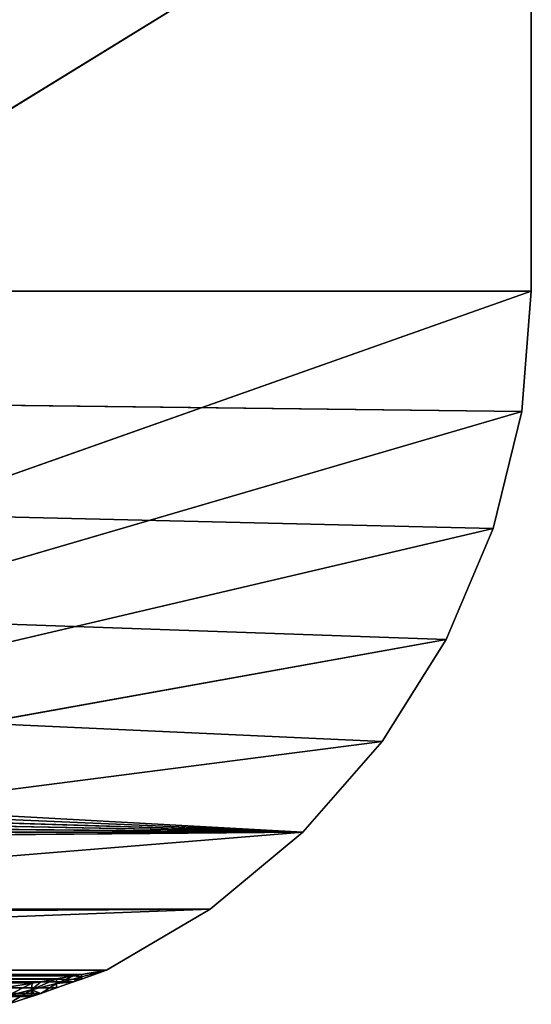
# Model space of a CAD drawing. Extents: x 0 to 40, y 0 to 8.
# Tile 655 of 656: x 38 to 40, y 0.2 to 4.1. Entities that reach past the tile are written whole.
import ezdxf

# ---------------------------------------------------------------- set-up
doc = ezdxf.new("R2010")
doc.units = 0
doc.header["$LTSCALE"] = 2.54
doc.layers.get('0').update_dxf_attribs({"color": 13, "linetype": 'CONTINUOUS'})

# ---------------------------------------------------------------- blocks, each defined once
blk = doc.blocks.new('P__KA__AZIENKOWA_RAGIO_40C')
at = {"color": 0}
for p, q in [((40, 5, 0.15), (32.3516, 0.3, 0.15)), ((40, 5, 0.15), (32.3516, 0.3, 0.15)), ((40, 5, 0.15), (40, 3)), ((40, 3), (40, 5)), ((40, 5, 0.15), (40, 3)), ((40, 5, 0.15), (40, 3, 0.15)), ((40, 3), (40, 5)), ((40, 5, 0.15), (40, 3, 0.15)), ((39.9617, 2.5221), (0, 3)), ((0, 3), (40, 3)), ((39.9617, 2.5221), (0, 3)), ((39.8478, 2.0565), (0, 3)), ((39.8478, 2.0565), (0, 3)), ((39.6611, 1.6149), (0, 3)), ((0, 3), (40, 3)), ((39.4065, 1.2087), (0, 3)), ((39.6611, 1.6149), (0, 3)), ((39.4065, 1.2087), (0, 3)), ((39.0905, 0.8483), (0, 3)), ((39.0905, 0.8483), (0, 3)), ((40, 3, 0.15), (32.3516, 0.3, 0.15)), ((40, 3, 0.15), (32.3516, 0.3, 0.15)), ((40, 3), (39.9617, 2.5221)), ((39.9617, 2.5221, 0.15), (40, 3, 0.15)), ((39.9617, 2.5221, 0.15), (40, 3, 0.15)), ((39.9617, 2.5221, 0.15), (40, 3)), ((39.9617, 2.5221, 0.15), (40, 3)), ((40, 3), (39.9617, 2.5221)), ((40, 3, 0.15), (40, 3)), ((40, 3, 0.15), (40, 3)), ((39.0905, 0.8483), (0.0383, 2.5221)), ((39.0905, 0.8483), (0.0383, 2.5221)), ((32.3516, 0.3, 0.15), (39.9617, 2.5221, 0.15)), ((32.3516, 0.3, 0.15), (39.9617, 2.5221, 0.15)), ((39.9617, 2.5221), (39.8478, 2.0565)), ((39.8478, 2.0565, 0.15), (39.9617, 2.5221, 0.15)), ((39.8478, 2.0565, 0.15), (39.9617, 2.5221, 0.15)), ((39.8478, 2.0565, 0.15), (39.9617, 2.5221)), ((39.8478, 2.0565, 0.15), (39.9617, 2.5221)), ((39.9617, 2.5221), (39.8478, 2.0565)), ((39.9617, 2.5221, 0.15), (39.9617, 2.5221)), ((39.9617, 2.5221, 0.15), (39.9617, 2.5221)), ((0.1522, 2.0565), (39.0905, 0.8483)), ((0.1522, 2.0565), (39.0905, 0.8483)), ((32.3516, 0.3, 0.15), (39.8478, 2.0565, 0.15)), ((32.3516, 0.3, 0.15), (39.8478, 2.0565, 0.15)), ((39.8478, 2.0565), (39.6611, 1.6149)), ((39.6611, 1.6149, 0.15), (39.8478, 2.0565, 0.15)), ((39.6611, 1.6149, 0.15), (39.8478, 2.0565, 0.15)), ((39.6611, 1.6149, 0.15), (39.8478, 2.0565)), ((39.6611, 1.6149, 0.15), (39.8478, 2.0565)), ((39.8478, 2.0565), (39.6611, 1.6149)), ((39.8478, 2.0565, 0.15), (39.8478, 2.0565)), ((39.8478, 2.0565, 0.15), (39.8478, 2.0565)), ((0.3389, 1.6149), (39.0905, 0.8483)), ((0.3389, 1.6149), (39.0905, 0.8483)), ((39.6611, 1.6149, 0.15), (32.3516, 0.3, 0.15)), ((39.6611, 1.6149, 0.15), (32.3516, 0.3, 0.15)), ((39.6611, 1.6149), (39.4065, 1.2087)), ((39.4065, 1.2087, 0.15), (39.6611, 1.6149, 0.15)), ((39.4065, 1.2087, 0.15), (39.6611, 1.6149, 0.15)), ((39.4065, 1.2087, 0.15), (39.6611, 1.6149)), ((39.4065, 1.2087, 0.15), (39.6611, 1.6149)), ((39.6611, 1.6149), (39.4065, 1.2087)), ((39.6611, 1.6149, 0.15), (39.6611, 1.6149)), ((39.6611, 1.6149, 0.15), (39.6611, 1.6149)), ((0.5935, 1.2087), (39.0905, 0.8483)), ((0.5935, 1.2087), (39.0905, 0.8483)), ((39.4065, 1.2087, 0.15), (32.3516, 0.3, 0.15)), ((39.4065, 1.2087, 0.15), (32.3516, 0.3, 0.15)), ((39.4065, 1.2087), (39.0905, 0.8483)), ((39.0905, 0.8483, 0.15), (39.4065, 1.2087, 0.15)), ((39.0905, 0.8483, 0.15), (39.4065, 1.2087, 0.15)), ((39.0905, 0.8483, 0.15), (39.4065, 1.2087)), ((39.0905, 0.8483, 0.15), (39.4065, 1.2087)), ((39.4065, 1.2087), (39.0905, 0.8483)), ((39.4065, 1.2087, 0.15), (39.4065, 1.2087)), ((39.4065, 1.2087, 0.15), (39.4065, 1.2087)), ((0.9095, 0.8483), (39.0905, 0.8483)), ((0.9095, 0.8483), (39.0905, 0.8483)), ((1.279, 0.5428), (39.0905, 0.8483)), ((1.279, 0.5428), (39.0905, 0.8483)), ((39.0905, 0.8483, 0.15), (32.3516, 0.3, 0.15)), ((39.0905, 0.8483, 0.15), (32.3516, 0.3, 0.15)), ((39.0905, 0.8483), (38.721, 0.5428)), ((38.721, 0.5428, 0.15), (39.0905, 0.8483, 0.15)), ((38.721, 0.5428, 0.15), (39.0905, 0.8483, 0.15)), ((38.721, 0.5428, 0.15), (39.0905, 0.8483)), ((38.721, 0.5428, 0.15), (39.0905, 0.8483)), ((39.0905, 0.8483), (38.721, 0.5428)), ((39.0905, 0.8483, 0.15), (39.0905, 0.8483)), ((39.0905, 0.8483, 0.15), (39.0905, 0.8483)), ((1.279, 0.5428), (38.721, 0.5428)), ((1.279, 0.5428), (38.721, 0.5428)), ((1.6923, 0.3), (38.721, 0.5428)), ((1.6923, 0.3), (38.721, 0.5428)), ((32.3516, 0.3, 0.15), (38.721, 0.5428, 0.15)), ((32.3516, 0.3, 0.15), (38.721, 0.5428, 0.15)), ((38.721, 0.5428), (38.3077, 0.3)), ((38.3077, 0.3, 0.15), (38.721, 0.5428, 0.15)), ((38.3077, 0.3, 0.15), (38.721, 0.5428, 0.15)), ((38.3077, 0.3, 0.075), (38.721, 0.5428, 0.15)), ((38.3077, 0.3, 0.075), (38.721, 0.5428, 0.15)), ((38.3077, 0.3, 0.075), (38.721, 0.5428)), ((38.3077, 0.3, 0.075), (38.721, 0.5428)), ((38.721, 0.5428), (38.3077, 0.3)), ((38.721, 0.5428, 0.15), (38.721, 0.5428)), ((38.721, 0.5428, 0.15), (38.721, 0.5428)), ((38.3077, 0.3), (1.6923, 0.3)), ((38.3077, 0.3), (1.6923, 0.3)), ((38.3077, 0.3), (1.7502, 0.2792, 0.0007)), ((38.3077, 0.3), (1.7502, 0.2792, 0.0007)), ((1.7722, 0.2713, 0.0014), (38.3077, 0.3)), ((1.7722, 0.2713, 0.0014), (38.3077, 0.3)), ((1.8231, 0.2531, 0.0037), (38.3077, 0.3)), ((1.8231, 0.2531, 0.0037), (38.3077, 0.3)), ((32.3516, 0.3, 0.15), (38.3077, 0.3, 0.15)), ((38.1769, 0.2765, 0.1518), (32.3516, 0.3, 0.15)), ((38.1769, 0.2765, 0.1518), (32.3516, 0.3, 0.15)), ((38.2082, 0.2821, 0.1511), (32.3516, 0.3, 0.15)), ((38.2082, 0.2821, 0.1511), (32.3516, 0.3, 0.15)), ((32.3516, 0.3, 0.15), (38.3077, 0.3, 0.15)), ((32.3516, 0.2765, 0.1518), (38.1769, 0.2765, 0.1518)), ((38.0461, 0.2536, 0.1573), (32.3516, 0.2765, 0.1518)), ((38.0461, 0.2536, 0.1573), (32.3516, 0.2765, 0.1518)), ((38.1087, 0.2645, 0.1543), (32.3516, 0.2765, 0.1518)), ((38.1087, 0.2645, 0.1543), (32.3516, 0.2765, 0.1518)), ((32.3516, 0.2765, 0.1518), (38.1769, 0.2765, 0.1518)), ((38.1087, 0.2645, 0.1543), (38.1769, 0.2765, 0.1518)), ((38.1087, 0.2467, 0.0814), (38.1769, 0.2765, 0.1518)), ((38.1087, 0.2645, 0.1543), (38.1769, 0.2765, 0.1518)), ((38.1087, 0.2467, 0.0814), (38.1769, 0.2765, 0.1518)), ((38.1769, 0.2765, 0.1518), (38.2082, 0.2821, 0.1511)), ((38.1769, 0.2765, 0.1518), (38.2082, 0.2821, 0.1511)), ((38.2082, 0.2732, 0.0766), (38.1769, 0.2765, 0.1518)), ((38.2082, 0.2732, 0.0766), (38.1769, 0.2765, 0.1518)), ((38.3077, 0.3), (38.2082, 0.2642, 0.0021)), ((38.2082, 0.2821, 0.1511), (38.3077, 0.3, 0.15)), ((38.3077, 0.3, 0.075), (38.2082, 0.2732, 0.0766)), ((38.2082, 0.2732, 0.0766), (38.3077, 0.3)), ((38.2082, 0.2732, 0.0766), (38.3077, 0.3)), ((38.3077, 0.3), (38.2082, 0.2642, 0.0021)), ((38.3077, 0.3, 0.075), (38.2082, 0.2732, 0.0766)), ((38.3077, 0.3, 0.075), (38.2082, 0.2821, 0.1511)), ((38.3077, 0.3, 0.075), (38.2082, 0.2821, 0.1511)), ((38.2082, 0.2821, 0.1511), (38.3077, 0.3, 0.15)), ((38.2082, 0.2732, 0.0766), (38.2082, 0.2821, 0.1511)), ((38.2082, 0.2732, 0.0766), (38.2082, 0.2821, 0.1511)), ((38.3077, 0.3), (38.3077, 0.3, 0.075)), ((38.3077, 0.3, 0.075), (38.3077, 0.3, 0.15)), ((38.3077, 0.3, 0.075), (38.3077, 0.3, 0.15)), ((38.3077, 0.3), (38.3077, 0.3, 0.075)), ((1.8231, 0.2531, 0.0037), (38.2082, 0.2642, 0.0021)), ((1.8231, 0.2531, 0.0037), (38.2082, 0.2642, 0.0021)), ((1.8231, 0.2531, 0.0037), (38.1769, 0.2531, 0.0037)), ((1.8231, 0.2531, 0.0037), (38.1769, 0.2531, 0.0037)), ((1.852, 0.2428, 0.0055), (38.1769, 0.2531, 0.0037)), ((1.852, 0.2428, 0.0055), (38.1769, 0.2531, 0.0037)), ((1.9319, 0.2149, 0.0123), (38.1769, 0.2531, 0.0037)), ((1.9319, 0.2149, 0.0123), (38.1769, 0.2531, 0.0037)), ((38.1769, 0.2531, 0.0037), (1.9539, 0.2073, 0.0147)), ((38.1769, 0.2531, 0.0037), (1.9539, 0.2073, 0.0147)), ((32.3516, 0.2536, 0.1573), (38.0461, 0.2536, 0.1573)), ((38.0122, 0.2479, 0.1593), (32.3516, 0.2536, 0.1573)), ((38.0122, 0.2479, 0.1593), (32.3516, 0.2536, 0.1573)), ((32.3516, 0.2536, 0.1573), (38.0461, 0.2536, 0.1573)), ((38.0122, 0.2479, 0.1593), (37.9098, 0.1965, 0.1002)), ((38.0122, 0.2479, 0.1593), (37.9098, 0.1965, 0.1002)), ((37.9154, 0.2319, 0.1663), (38.0122, 0.2479, 0.1593)), ((37.9154, 0.2319, 0.1663), (38.0122, 0.2479, 0.1593)), ((38.0092, 0.2211, 0.0893), (38.1087, 0.2645, 0.1543)), ((38.0092, 0.2211, 0.0893), (38.1087, 0.2645, 0.1543)), ((38.0092, 0.2211, 0.0893), (38.0461, 0.2536, 0.1573)), ((38.0092, 0.2211, 0.0893), (38.0461, 0.2536, 0.1573)), ((38.0122, 0.2479, 0.1593), (38.0092, 0.2211, 0.0893)), ((38.0122, 0.2479, 0.1593), (38.0092, 0.2211, 0.0893)), ((38.1087, 0.2467, 0.0814), (38.0092, 0.2211, 0.0893)), ((38.1087, 0.2467, 0.0814), (38.0092, 0.2211, 0.0893)), ((38.0122, 0.2479, 0.1593), (38.0461, 0.2536, 0.1573)), ((38.0122, 0.2479, 0.1593), (38.0461, 0.2536, 0.1573)), ((38.0461, 0.2536, 0.1573), (38.1087, 0.2645, 0.1543)), ((38.0461, 0.2536, 0.1573), (38.1087, 0.2645, 0.1543)), ((38.1087, 0.2467, 0.0814), (38.0461, 0.2073, 0.0147)), ((38.1087, 0.2467, 0.0814), (38.0461, 0.2073, 0.0147)), ((38.2082, 0.2732, 0.0766), (38.1087, 0.2467, 0.0814)), ((38.2082, 0.2732, 0.0766), (38.1087, 0.2467, 0.0814)), ((38.1087, 0.2467, 0.0814), (38.1087, 0.2645, 0.1543)), ((38.1087, 0.2467, 0.0814), (38.1087, 0.2645, 0.1543)), ((38.1769, 0.2531, 0.0037), (38.1087, 0.229, 0.0085)), ((38.1087, 0.2467, 0.0814), (38.1769, 0.2531, 0.0037)), ((38.1087, 0.2467, 0.0814), (38.1769, 0.2531, 0.0037)), ((38.1769, 0.2531, 0.0037), (38.1087, 0.229, 0.0085)), ((38.1087, 0.2467, 0.0814), (38.1087, 0.229, 0.0085)), ((38.1087, 0.2467, 0.0814), (38.1087, 0.229, 0.0085)), ((38.2082, 0.2732, 0.0766), (38.1769, 0.2531, 0.0037)), ((38.2082, 0.2732, 0.0766), (38.1769, 0.2531, 0.0037)), ((38.2082, 0.2642, 0.0021), (38.1769, 0.2531, 0.0037)), ((38.2082, 0.2642, 0.0021), (38.1769, 0.2531, 0.0037)), ((38.2082, 0.2732, 0.0766), (38.2082, 0.2642, 0.0021)), ((38.2082, 0.2732, 0.0766), (38.2082, 0.2642, 0.0021)), ((38.1087, 0.229, 0.0085), (1.9539, 0.2073, 0.0147)), ((38.1087, 0.229, 0.0085), (1.9539, 0.2073, 0.0147)), ((1.9539, 0.2073, 0.0147), (38.0461, 0.2073, 0.0147)), ((1.9539, 0.2073, 0.0147), (38.0461, 0.2073, 0.0147)), ((38.0461, 0.2073, 0.0147), (2.0117, 0.1877, 0.0218)), ((38.0461, 0.2073, 0.0147), (2.0117, 0.1877, 0.0218)), ((2.0249, 0.1833, 0.0236), (38.0461, 0.2073, 0.0147)), ((2.0249, 0.1833, 0.0236), (38.0461, 0.2073, 0.0147)), ((2.0846, 0.1638, 0.0327), (38.0461, 0.2073, 0.0147)), ((2.0846, 0.1638, 0.0327), (38.0461, 0.2073, 0.0147)), ((38.0224, 0.1992, 0.0174), (2.0846, 0.1638, 0.0327)), ((38.0224, 0.1992, 0.0174), (2.0846, 0.1638, 0.0327)), ((38.0092, 0.2211, 0.0893), (37.9098, 0.1965, 0.1002)), ((38.0092, 0.2211, 0.0893), (37.9098, 0.1965, 0.1002)), ((37.9154, 0.1638, 0.0327), (38.0092, 0.2211, 0.0893)), ((37.9154, 0.1638, 0.0327), (38.0092, 0.2211, 0.0893)), ((38.0092, 0.2211, 0.0893), (38.0461, 0.2073, 0.0147)), ((38.0092, 0.2211, 0.0893), (38.0461, 0.2073, 0.0147)), ((38.0092, 0.2211, 0.0893), (38.0224, 0.1992, 0.0174)), ((38.0092, 0.1947, 0.0191), (38.0092, 0.2211, 0.0893)), ((38.0092, 0.1947, 0.0191), (38.0092, 0.2211, 0.0893)), ((38.0092, 0.2211, 0.0893), (38.0224, 0.1992, 0.0174)), ((38.0224, 0.1992, 0.0174), (38.0092, 0.1947, 0.0191)), ((38.0224, 0.1992, 0.0174), (38.0092, 0.1947, 0.0191)), ((38.0461, 0.2073, 0.0147), (38.0224, 0.1992, 0.0174)), ((38.0461, 0.2073, 0.0147), (38.0224, 0.1992, 0.0174)), ((38.1087, 0.229, 0.0085), (38.0461, 0.2073, 0.0147)), ((38.1087, 0.229, 0.0085), (38.0461, 0.2073, 0.0147)), ((38.0092, 0.1947, 0.0191), (2.0846, 0.1638, 0.0327)), ((38.0092, 0.1947, 0.0191), (2.0846, 0.1638, 0.0327)), ((38.0092, 0.1947, 0.0191), (37.9154, 0.1638, 0.0327)), ((38.0092, 0.1947, 0.0191), (37.9154, 0.1638, 0.0327))]:
    blk.add_line(p, q, dxfattribs=at)
mesh = blk.add_polyface(dxfattribs=at)
corners = [(38.0261, 7.8191, 0.15), (37.5209, 7.9544, 0.15), (32.3516, 0.3, 0.15)]
mesh.append_faces([[corners[k] for k in face] for face in [(0, 1, 2)]], dxfattribs={"color": 0})
mesh = blk.add_polyface(dxfattribs=at)
corners = [(38.5, 7.5981, 0.15), (38.0261, 7.8191, 0.15), (32.3516, 0.3, 0.15)]
mesh.append_faces([[corners[k] for k in face] for face in [(0, 1, 2)]], dxfattribs={"color": 0})
mesh = blk.add_polyface(dxfattribs=at)
corners = [(38.9284, 7.2981, 0.15), (38.5, 7.5981, 0.15), (32.3516, 0.3, 0.15)]
mesh.append_faces([[corners[k] for k in face] for face in [(0, 1, 2)]], dxfattribs={"color": 0})
mesh = blk.add_polyface(dxfattribs=at)
corners = [(39.2981, 6.9284, 0.15), (38.9284, 7.2981, 0.15), (32.3516, 0.3, 0.15)]
mesh.append_faces([[corners[k] for k in face] for face in [(0, 1, 2)]], dxfattribs={"color": 0})
mesh = blk.add_polyface(dxfattribs=at)
corners = [(39.5981, 6.5, 0.15), (39.2981, 6.9284, 0.15), (32.3516, 0.3, 0.15)]
mesh.append_faces([[corners[k] for k in face] for face in [(0, 1, 2)]], dxfattribs={"color": 0})
mesh = blk.add_polyface(dxfattribs=at)
corners = [(39.8191, 6.0261, 0.15), (39.5981, 6.5, 0.15), (32.3516, 0.3, 0.15)]
mesh.append_faces([[corners[k] for k in face] for face in [(0, 1, 2)]], dxfattribs={"color": 0})
mesh = blk.add_polyface(dxfattribs=at)
corners = [(39.9544, 5.5209, 0.15), (39.8191, 6.0261, 0.15), (32.3516, 0.3, 0.15)]
mesh.append_faces([[corners[k] for k in face] for face in [(0, 1, 2)]], dxfattribs={"color": 0})
mesh = blk.add_polyface(dxfattribs=at)
corners = [(40, 5, 0.15), (39.9544, 5.5209, 0.15), (32.3516, 0.3, 0.15)]
mesh.append_faces([[corners[k] for k in face] for face in [(0, 1, 2)]], dxfattribs={"color": 0})
mesh = blk.add_polyface(dxfattribs=at)
corners = [(40, 3), (0, 3), (40, 5)]
mesh.append_faces([[corners[k] for k in face] for face in [(0, 1, 2)]], dxfattribs={"color": 0})
mesh = blk.add_polyface(dxfattribs=at)
corners = [(40, 5), (0, 3), (0, 5)]
mesh.append_faces([[corners[k] for k in face] for face in [(0, 1, 2)]], dxfattribs={"color": 0})
mesh = blk.add_polyface(dxfattribs=at)
corners = [(40, 5, 0.15), (32.3516, 0.3, 0.15), (40, 3, 0.15)]
mesh.append_faces([[corners[k] for k in face] for face in [(0, 1, 2)]], dxfattribs={"color": 0})
mesh = blk.add_polyface(dxfattribs=at)
corners = [(40, 5, 0.15), (40, 3), (40, 5)]
mesh.append_faces([[corners[k] for k in face] for face in [(0, 1, 2)]], dxfattribs={"color": 0})
mesh = blk.add_polyface(dxfattribs=at)
corners = [(40, 5, 0.15), (40, 3, 0.15), (40, 3)]
mesh.append_faces([[corners[k] for k in face] for face in [(0, 1, 2)]], dxfattribs={"color": 0})
mesh = blk.add_polyface(dxfattribs=at)
corners = [(40, 3), (39.9617, 2.5221), (0, 3)]
mesh.append_faces([[corners[k] for k in face] for face in [(0, 1, 2)]], dxfattribs={"color": 0})
mesh = blk.add_polyface(dxfattribs=at)
corners = [(39.9617, 2.5221), (39.8478, 2.0565), (0, 3)]
mesh.append_faces([[corners[k] for k in face] for face in [(0, 1, 2)]], dxfattribs={"color": 0})
mesh = blk.add_polyface(dxfattribs=at)
corners = [(39.8478, 2.0565), (39.6611, 1.6149), (0, 3)]
mesh.append_faces([[corners[k] for k in face] for face in [(0, 1, 2)]], dxfattribs={"color": 0})
mesh = blk.add_polyface(dxfattribs=at)
corners = [(39.6611, 1.6149), (39.4065, 1.2087), (0, 3)]
mesh.append_faces([[corners[k] for k in face] for face in [(0, 1, 2)]], dxfattribs={"color": 0})
mesh = blk.add_polyface(dxfattribs=at)
corners = [(39.4065, 1.2087), (39.0905, 0.8483), (0, 3)]
mesh.append_faces([[corners[k] for k in face] for face in [(0, 1, 2)]], dxfattribs={"color": 0})
mesh = blk.add_polyface(dxfattribs=at)
corners = [(39.0905, 0.8483), (0.0383, 2.5221), (0, 3)]
mesh.append_faces([[corners[k] for k in face] for face in [(0, 1, 2)]], dxfattribs={"color": 0})
mesh = blk.add_polyface(dxfattribs=at)
corners = [(40, 3, 0.15), (32.3516, 0.3, 0.15), (39.9617, 2.5221, 0.15)]
mesh.append_faces([[corners[k] for k in face] for face in [(0, 1, 2)]], dxfattribs={"color": 0})
mesh = blk.add_polyface(dxfattribs=at)
corners = [(40, 3, 0.15), (39.9617, 2.5221, 0.15), (40, 3)]
mesh.append_faces([[corners[k] for k in face] for face in [(0, 1, 2)]], dxfattribs={"color": 0})
mesh = blk.add_polyface(dxfattribs=at)
corners = [(40, 3), (39.9617, 2.5221, 0.15), (39.9617, 2.5221)]
mesh.append_faces([[corners[k] for k in face] for face in [(0, 1, 2)]], dxfattribs={"color": 0})
mesh = blk.add_polyface(dxfattribs=at)
corners = [(39.0905, 0.8483), (0.1522, 2.0565), (0.0383, 2.5221)]
mesh.append_faces([[corners[k] for k in face] for face in [(0, 1, 2)]], dxfattribs={"color": 0})
mesh = blk.add_polyface(dxfattribs=at)
corners = [(39.9617, 2.5221, 0.15), (32.3516, 0.3, 0.15), (39.8478, 2.0565, 0.15)]
mesh.append_faces([[corners[k] for k in face] for face in [(0, 1, 2)]], dxfattribs={"color": 0})
mesh = blk.add_polyface(dxfattribs=at)
corners = [(39.9617, 2.5221, 0.15), (39.8478, 2.0565, 0.15), (39.9617, 2.5221)]
mesh.append_faces([[corners[k] for k in face] for face in [(0, 1, 2)]], dxfattribs={"color": 0})
mesh = blk.add_polyface(dxfattribs=at)
corners = [(39.9617, 2.5221), (39.8478, 2.0565, 0.15), (39.8478, 2.0565)]
mesh.append_faces([[corners[k] for k in face] for face in [(0, 1, 2)]], dxfattribs={"color": 0})
mesh = blk.add_polyface(dxfattribs=at)
corners = [(39.0905, 0.8483), (0.3389, 1.6149), (0.1522, 2.0565)]
mesh.append_faces([[corners[k] for k in face] for face in [(0, 1, 2)]], dxfattribs={"color": 0})
mesh = blk.add_polyface(dxfattribs=at)
corners = [(39.8478, 2.0565, 0.15), (32.3516, 0.3, 0.15), (39.6611, 1.6149, 0.15)]
mesh.append_faces([[corners[k] for k in face] for face in [(0, 1, 2)]], dxfattribs={"color": 0})
mesh = blk.add_polyface(dxfattribs=at)
corners = [(39.8478, 2.0565, 0.15), (39.6611, 1.6149, 0.15), (39.8478, 2.0565)]
mesh.append_faces([[corners[k] for k in face] for face in [(0, 1, 2)]], dxfattribs={"color": 0})
mesh = blk.add_polyface(dxfattribs=at)
corners = [(39.8478, 2.0565), (39.6611, 1.6149, 0.15), (39.6611, 1.6149)]
mesh.append_faces([[corners[k] for k in face] for face in [(0, 1, 2)]], dxfattribs={"color": 0})
mesh = blk.add_polyface(dxfattribs=at)
corners = [(39.0905, 0.8483), (0.5935, 1.2087), (0.3389, 1.6149)]
mesh.append_faces([[corners[k] for k in face] for face in [(0, 1, 2)]], dxfattribs={"color": 0})
mesh = blk.add_polyface(dxfattribs=at)
corners = [(39.6611, 1.6149, 0.15), (32.3516, 0.3, 0.15), (39.4065, 1.2087, 0.15)]
mesh.append_faces([[corners[k] for k in face] for face in [(0, 1, 2)]], dxfattribs={"color": 0})
mesh = blk.add_polyface(dxfattribs=at)
corners = [(39.6611, 1.6149, 0.15), (39.4065, 1.2087, 0.15), (39.6611, 1.6149)]
mesh.append_faces([[corners[k] for k in face] for face in [(0, 1, 2)]], dxfattribs={"color": 0})
mesh = blk.add_polyface(dxfattribs=at)
corners = [(39.6611, 1.6149), (39.4065, 1.2087, 0.15), (39.4065, 1.2087)]
mesh.append_faces([[corners[k] for k in face] for face in [(0, 1, 2)]], dxfattribs={"color": 0})
mesh = blk.add_polyface(dxfattribs=at)
corners = [(39.0905, 0.8483), (0.9095, 0.8483), (0.5935, 1.2087)]
mesh.append_faces([[corners[k] for k in face] for face in [(0, 1, 2)]], dxfattribs={"color": 0})
mesh = blk.add_polyface(dxfattribs=at)
corners = [(39.4065, 1.2087, 0.15), (32.3516, 0.3, 0.15), (39.0905, 0.8483, 0.15)]
mesh.append_faces([[corners[k] for k in face] for face in [(0, 1, 2)]], dxfattribs={"color": 0})
mesh = blk.add_polyface(dxfattribs=at)
corners = [(39.4065, 1.2087, 0.15), (39.0905, 0.8483, 0.15), (39.4065, 1.2087)]
mesh.append_faces([[corners[k] for k in face] for face in [(0, 1, 2)]], dxfattribs={"color": 0})
mesh = blk.add_polyface(dxfattribs=at)
corners = [(39.4065, 1.2087), (39.0905, 0.8483, 0.15), (39.0905, 0.8483)]
mesh.append_faces([[corners[k] for k in face] for face in [(0, 1, 2)]], dxfattribs={"color": 0})
mesh = blk.add_polyface(dxfattribs=at)
corners = [(39.0905, 0.8483), (1.279, 0.5428), (0.9095, 0.8483)]
mesh.append_faces([[corners[k] for k in face] for face in [(0, 1, 2)]], dxfattribs={"color": 0})
mesh = blk.add_polyface(dxfattribs=at)
corners = [(39.0905, 0.8483), (38.721, 0.5428), (1.279, 0.5428)]
mesh.append_faces([[corners[k] for k in face] for face in [(0, 1, 2)]], dxfattribs={"color": 0})
mesh = blk.add_polyface(dxfattribs=at)
corners = [(39.0905, 0.8483, 0.15), (32.3516, 0.3, 0.15), (38.721, 0.5428, 0.15)]
mesh.append_faces([[corners[k] for k in face] for face in [(0, 1, 2)]], dxfattribs={"color": 0})
mesh = blk.add_polyface(dxfattribs=at)
corners = [(38.721, 0.5428, 0.15), (39.0905, 0.8483), (39.0905, 0.8483, 0.15)]
mesh.append_faces([[corners[k] for k in face] for face in [(0, 1, 2)]], dxfattribs={"color": 0})
mesh = blk.add_polyface(dxfattribs=at)
corners = [(38.721, 0.5428, 0.15), (38.721, 0.5428), (39.0905, 0.8483)]
mesh.append_faces([[corners[k] for k in face] for face in [(0, 1, 2)]], dxfattribs={"color": 0})
mesh = blk.add_polyface(dxfattribs=at)
corners = [(38.721, 0.5428), (1.6923, 0.3), (1.279, 0.5428)]
mesh.append_faces([[corners[k] for k in face] for face in [(0, 1, 2)]], dxfattribs={"color": 0})
mesh = blk.add_polyface(dxfattribs=at)
corners = [(38.721, 0.5428), (38.3077, 0.3), (1.6923, 0.3)]
mesh.append_faces([[corners[k] for k in face] for face in [(0, 1, 2)]], dxfattribs={"color": 0})
mesh = blk.add_polyface(dxfattribs=at)
corners = [(38.721, 0.5428, 0.15), (32.3516, 0.3, 0.15), (38.3077, 0.3, 0.15)]
mesh.append_faces([[corners[k] for k in face] for face in [(0, 1, 2)]], dxfattribs={"color": 0})
mesh = blk.add_polyface(dxfattribs=at)
corners = [(38.3077, 0.3, 0.15), (38.3077, 0.3, 0.075), (38.721, 0.5428, 0.15)]
mesh.append_faces([[corners[k] for k in face] for face in [(0, 1, 2)]], dxfattribs={"color": 0})
mesh = blk.add_polyface(dxfattribs=at)
corners = [(38.721, 0.5428, 0.15), (38.3077, 0.3, 0.075), (38.721, 0.5428)]
mesh.append_faces([[corners[k] for k in face] for face in [(0, 1, 2)]], dxfattribs={"color": 0})
mesh = blk.add_polyface(dxfattribs=at)
corners = [(38.3077, 0.3, 0.075), (38.3077, 0.3), (38.721, 0.5428)]
mesh.append_faces([[corners[k] for k in face] for face in [(0, 1, 2)]], dxfattribs={"color": 0})
mesh = blk.add_polyface(dxfattribs=at)
corners = [(38.3077, 0.3), (1.7502, 0.2792, 0.0007), (1.6923, 0.3)]
mesh.append_faces([[corners[k] for k in face] for face in [(0, 1, 2)]], dxfattribs={"color": 0})
mesh = blk.add_polyface(dxfattribs=at)
corners = [(38.3077, 0.3), (1.7722, 0.2713, 0.0014), (1.7502, 0.2792, 0.0007)]
mesh.append_faces([[corners[k] for k in face] for face in [(0, 1, 2)]], dxfattribs={"color": 0})
mesh = blk.add_polyface(dxfattribs=at)
corners = [(38.3077, 0.3), (1.8231, 0.2531, 0.0037), (1.7722, 0.2713, 0.0014)]
mesh.append_faces([[corners[k] for k in face] for face in [(0, 1, 2)]], dxfattribs={"color": 0})
mesh = blk.add_polyface(dxfattribs=at)
corners = [(38.3077, 0.3), (38.2082, 0.2642, 0.0021), (1.8231, 0.2531, 0.0037)]
mesh.append_faces([[corners[k] for k in face] for face in [(0, 1, 2)]], dxfattribs={"color": 0})
mesh = blk.add_polyface(dxfattribs=at)
corners = [(38.1769, 0.2765, 0.1518), (32.3516, 0.3, 0.15), (32.3516, 0.2765, 0.1518)]
mesh.append_faces([[corners[k] for k in face] for face in [(0, 1, 2)]], dxfattribs={"color": 0})
mesh = blk.add_polyface(dxfattribs=at)
corners = [(38.2082, 0.2821, 0.1511), (32.3516, 0.3, 0.15), (38.1769, 0.2765, 0.1518)]
mesh.append_faces([[corners[k] for k in face] for face in [(0, 1, 2)]], dxfattribs={"color": 0})
mesh = blk.add_polyface(dxfattribs=at)
corners = [(38.3077, 0.3, 0.15), (32.3516, 0.3, 0.15), (38.2082, 0.2821, 0.1511)]
mesh.append_faces([[corners[k] for k in face] for face in [(0, 1, 2)]], dxfattribs={"color": 0})
mesh = blk.add_polyface(dxfattribs=at)
corners = [(38.0461, 0.2536, 0.1573), (32.3516, 0.2765, 0.1518), (32.3516, 0.2536, 0.1573)]
mesh.append_faces([[corners[k] for k in face] for face in [(0, 1, 2)]], dxfattribs={"color": 0})
mesh = blk.add_polyface(dxfattribs=at)
corners = [(38.1087, 0.2645, 0.1543), (32.3516, 0.2765, 0.1518), (38.0461, 0.2536, 0.1573)]
mesh.append_faces([[corners[k] for k in face] for face in [(0, 1, 2)]], dxfattribs={"color": 0})
mesh = blk.add_polyface(dxfattribs=at)
corners = [(38.1769, 0.2765, 0.1518), (32.3516, 0.2765, 0.1518), (38.1087, 0.2645, 0.1543)]
mesh.append_faces([[corners[k] for k in face] for face in [(0, 1, 2)]], dxfattribs={"color": 0})
mesh = blk.add_polyface(dxfattribs=at)
corners = [(38.1087, 0.2645, 0.1543), (38.1087, 0.2467, 0.0814), (38.1769, 0.2765, 0.1518)]
mesh.append_faces([[corners[k] for k in face] for face in [(0, 1, 2)]], dxfattribs={"color": 0})
mesh = blk.add_polyface(dxfattribs=at)
corners = [(38.1769, 0.2765, 0.1518), (38.1087, 0.2467, 0.0814), (38.2082, 0.2732, 0.0766)]
mesh.append_faces([[corners[k] for k in face] for face in [(0, 1, 2)]], dxfattribs={"color": 0})
mesh = blk.add_polyface(dxfattribs=at)
corners = [(38.1769, 0.2765, 0.1518), (38.2082, 0.2732, 0.0766), (38.2082, 0.2821, 0.1511)]
mesh.append_faces([[corners[k] for k in face] for face in [(0, 1, 2)]], dxfattribs={"color": 0})
mesh = blk.add_polyface(dxfattribs=at)
corners = [(38.2082, 0.2732, 0.0766), (38.3077, 0.3), (38.3077, 0.3, 0.075)]
mesh.append_faces([[corners[k] for k in face] for face in [(0, 1, 2)]], dxfattribs={"color": 0})
mesh = blk.add_polyface(dxfattribs=at)
corners = [(38.2082, 0.2732, 0.0766), (38.2082, 0.2642, 0.0021), (38.3077, 0.3)]
mesh.append_faces([[corners[k] for k in face] for face in [(0, 1, 2)]], dxfattribs={"color": 0})
mesh = blk.add_polyface(dxfattribs=at)
corners = [(38.2082, 0.2821, 0.1511), (38.2082, 0.2732, 0.0766), (38.3077, 0.3, 0.075)]
mesh.append_faces([[corners[k] for k in face] for face in [(0, 1, 2)]], dxfattribs={"color": 0})
mesh = blk.add_polyface(dxfattribs=at)
corners = [(38.2082, 0.2821, 0.1511), (38.3077, 0.3, 0.075), (38.3077, 0.3, 0.15)]
mesh.append_faces([[corners[k] for k in face] for face in [(0, 1, 2)]], dxfattribs={"color": 0})
mesh = blk.add_polyface(dxfattribs=at)
corners = [(38.2082, 0.2642, 0.0021), (38.1769, 0.2531, 0.0037), (1.8231, 0.2531, 0.0037)]
mesh.append_faces([[corners[k] for k in face] for face in [(0, 1, 2)]], dxfattribs={"color": 0})
mesh = blk.add_polyface(dxfattribs=at)
corners = [(38.1769, 0.2531, 0.0037), (1.852, 0.2428, 0.0055), (1.8231, 0.2531, 0.0037)]
mesh.append_faces([[corners[k] for k in face] for face in [(0, 1, 2)]], dxfattribs={"color": 0})
mesh = blk.add_polyface(dxfattribs=at)
corners = [(38.1769, 0.2531, 0.0037), (1.9319, 0.2149, 0.0123), (1.852, 0.2428, 0.0055)]
mesh.append_faces([[corners[k] for k in face] for face in [(0, 1, 2)]], dxfattribs={"color": 0})
mesh = blk.add_polyface(dxfattribs=at)
corners = [(38.1769, 0.2531, 0.0037), (1.9539, 0.2073, 0.0147), (1.9319, 0.2149, 0.0123)]
mesh.append_faces([[corners[k] for k in face] for face in [(0, 1, 2)]], dxfattribs={"color": 0})
mesh = blk.add_polyface(dxfattribs=at)
corners = [(38.1769, 0.2531, 0.0037), (38.1087, 0.229, 0.0085), (1.9539, 0.2073, 0.0147)]
mesh.append_faces([[corners[k] for k in face] for face in [(0, 1, 2)]], dxfattribs={"color": 0})
mesh = blk.add_polyface(dxfattribs=at)
corners = [(38.0122, 0.2479, 0.1593), (32.3516, 0.2536, 0.1573), (37.9154, 0.2319, 0.1663)]
mesh.append_faces([[corners[k] for k in face] for face in [(0, 1, 2)]], dxfattribs={"color": 0})
mesh = blk.add_polyface(dxfattribs=at)
corners = [(38.0461, 0.2536, 0.1573), (32.3516, 0.2536, 0.1573), (38.0122, 0.2479, 0.1593)]
mesh.append_faces([[corners[k] for k in face] for face in [(0, 1, 2)]], dxfattribs={"color": 0})
mesh = blk.add_polyface(dxfattribs=at)
corners = [(38.0122, 0.2479, 0.1593), (37.9098, 0.1965, 0.1002), (38.0092, 0.2211, 0.0893)]
mesh.append_faces([[corners[k] for k in face] for face in [(0, 1, 2)]], dxfattribs={"color": 0})
mesh = blk.add_polyface(dxfattribs=at)
corners = [(37.9154, 0.2319, 0.1663), (37.9098, 0.1965, 0.1002), (38.0122, 0.2479, 0.1593)]
mesh.append_faces([[corners[k] for k in face] for face in [(0, 1, 2)]], dxfattribs={"color": 0})
mesh = blk.add_polyface(dxfattribs=at)
corners = [(38.0461, 0.2536, 0.1573), (38.0092, 0.2211, 0.0893), (38.1087, 0.2645, 0.1543)]
mesh.append_faces([[corners[k] for k in face] for face in [(0, 1, 2)]], dxfattribs={"color": 0})
mesh = blk.add_polyface(dxfattribs=at)
corners = [(38.1087, 0.2645, 0.1543), (38.0092, 0.2211, 0.0893), (38.1087, 0.2467, 0.0814)]
mesh.append_faces([[corners[k] for k in face] for face in [(0, 1, 2)]], dxfattribs={"color": 0})
mesh = blk.add_polyface(dxfattribs=at)
corners = [(38.0122, 0.2479, 0.1593), (38.0092, 0.2211, 0.0893), (38.0461, 0.2536, 0.1573)]
mesh.append_faces([[corners[k] for k in face] for face in [(0, 1, 2)]], dxfattribs={"color": 0})
mesh = blk.add_polyface(dxfattribs=at)
corners = [(38.0092, 0.2211, 0.0893), (38.0461, 0.2073, 0.0147), (38.1087, 0.2467, 0.0814)]
mesh.append_faces([[corners[k] for k in face] for face in [(0, 1, 2)]], dxfattribs={"color": 0})
mesh = blk.add_polyface(dxfattribs=at)
corners = [(38.1087, 0.2467, 0.0814), (38.0461, 0.2073, 0.0147), (38.1087, 0.229, 0.0085)]
mesh.append_faces([[corners[k] for k in face] for face in [(0, 1, 2)]], dxfattribs={"color": 0})
mesh = blk.add_polyface(dxfattribs=at)
corners = [(38.1087, 0.2467, 0.0814), (38.1769, 0.2531, 0.0037), (38.2082, 0.2732, 0.0766)]
mesh.append_faces([[corners[k] for k in face] for face in [(0, 1, 2)]], dxfattribs={"color": 0})
mesh = blk.add_polyface(dxfattribs=at)
corners = [(38.1087, 0.2467, 0.0814), (38.1087, 0.229, 0.0085), (38.1769, 0.2531, 0.0037)]
mesh.append_faces([[corners[k] for k in face] for face in [(0, 1, 2)]], dxfattribs={"color": 0})
mesh = blk.add_polyface(dxfattribs=at)
corners = [(38.2082, 0.2732, 0.0766), (38.1769, 0.2531, 0.0037), (38.2082, 0.2642, 0.0021)]
mesh.append_faces([[corners[k] for k in face] for face in [(0, 1, 2)]], dxfattribs={"color": 0})
mesh = blk.add_polyface(dxfattribs=at)
corners = [(38.1087, 0.229, 0.0085), (38.0461, 0.2073, 0.0147), (1.9539, 0.2073, 0.0147)]
mesh.append_faces([[corners[k] for k in face] for face in [(0, 1, 2)]], dxfattribs={"color": 0})
mesh = blk.add_polyface(dxfattribs=at)
corners = [(38.0461, 0.2073, 0.0147), (2.0117, 0.1877, 0.0218), (1.9539, 0.2073, 0.0147)]
mesh.append_faces([[corners[k] for k in face] for face in [(0, 1, 2)]], dxfattribs={"color": 0})
mesh = blk.add_polyface(dxfattribs=at)
corners = [(38.0461, 0.2073, 0.0147), (2.0249, 0.1833, 0.0236), (2.0117, 0.1877, 0.0218)]
mesh.append_faces([[corners[k] for k in face] for face in [(0, 1, 2)]], dxfattribs={"color": 0})
mesh = blk.add_polyface(dxfattribs=at)
corners = [(38.0461, 0.2073, 0.0147), (2.0846, 0.1638, 0.0327), (2.0249, 0.1833, 0.0236)]
mesh.append_faces([[corners[k] for k in face] for face in [(0, 1, 2)]], dxfattribs={"color": 0})
mesh = blk.add_polyface(dxfattribs=at)
corners = [(38.0461, 0.2073, 0.0147), (38.0224, 0.1992, 0.0174), (2.0846, 0.1638, 0.0327)]
mesh.append_faces([[corners[k] for k in face] for face in [(0, 1, 2)]], dxfattribs={"color": 0})
mesh = blk.add_polyface(dxfattribs=at)
corners = [(38.0224, 0.1992, 0.0174), (38.0092, 0.1947, 0.0191), (2.0846, 0.1638, 0.0327)]
mesh.append_faces([[corners[k] for k in face] for face in [(0, 1, 2)]], dxfattribs={"color": 0})
mesh = blk.add_polyface(dxfattribs=at)
corners = [(37.9098, 0.1965, 0.1002), (37.9154, 0.1638, 0.0327), (38.0092, 0.2211, 0.0893)]
mesh.append_faces([[corners[k] for k in face] for face in [(0, 1, 2)]], dxfattribs={"color": 0})
mesh = blk.add_polyface(dxfattribs=at)
corners = [(38.0092, 0.2211, 0.0893), (37.9154, 0.1638, 0.0327), (38.0092, 0.1947, 0.0191)]
mesh.append_faces([[corners[k] for k in face] for face in [(0, 1, 2)]], dxfattribs={"color": 0})
mesh = blk.add_polyface(dxfattribs=at)
corners = [(38.0092, 0.2211, 0.0893), (38.0224, 0.1992, 0.0174), (38.0461, 0.2073, 0.0147)]
mesh.append_faces([[corners[k] for k in face] for face in [(0, 1, 2)]], dxfattribs={"color": 0})
mesh = blk.add_polyface(dxfattribs=at)
corners = [(38.0092, 0.2211, 0.0893), (38.0092, 0.1947, 0.0191), (38.0224, 0.1992, 0.0174)]
mesh.append_faces([[corners[k] for k in face] for face in [(0, 1, 2)]], dxfattribs={"color": 0})
mesh = blk.add_polyface(dxfattribs=at)
corners = [(38.0092, 0.1947, 0.0191), (37.9154, 0.1638, 0.0327), (2.0846, 0.1638, 0.0327)]
mesh.append_faces([[corners[k] for k in face] for face in [(0, 1, 2)]], dxfattribs={"color": 0})

msp = doc.modelspace()

# ---------------------------------------------------------------- block references
at = {"color": 0}
msp.add_blockref('P__KA__AZIENKOWA_RAGIO_40C', (0, 0), dxfattribs=at)

doc.saveas('drawing.dxf')
